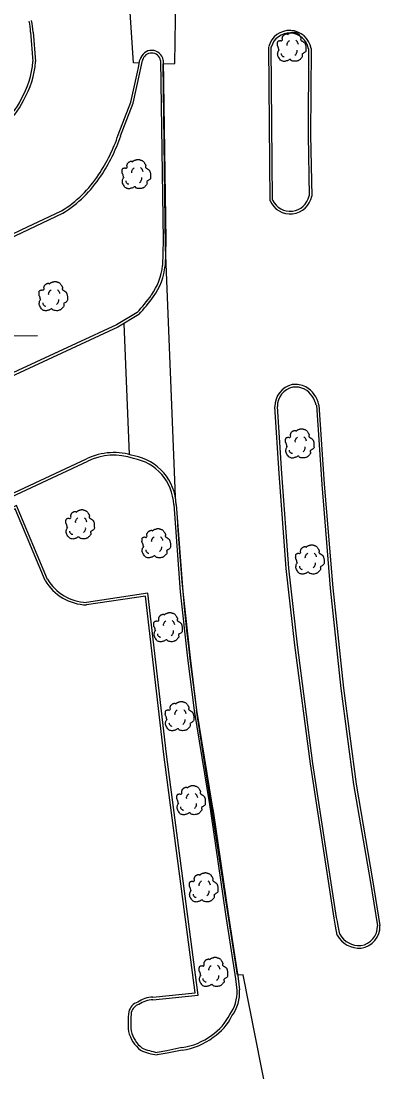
# Model space of a CAD drawing. Extents: x 2145380 to 2157287, y 139568 to 149130.
# Drawn here: x 2151855.9 to 2151939, y 143226.6 to 143470.2 of the extents above; entities that cross this region are included whole.
import ezdxf

# ---------------------------------------------------------------- set-up
doc = ezdxf.new("R2010")
doc.units = 0
for name, color, linetype in [('PR_PREVIOUSLY CONSTRUCTED', 7, 'Continuous'), ('TOPO_Asphalt', 7, 'Continuous'), ('TOPO_Curb Back', 7, 'Continuous'), ('TOPO_Sign', 7, 'Continuous'), ('TOPO_Tree', 7, 'Continuous')]:
    doc.layers.add(name, color=color, linetype=linetype)

# ---------------------------------------------------------------- blocks, each defined once
blk = doc.blocks.new('TREE')
at = {"layer": 'TOPO_Tree'}
for points in [[(-14.1, -0.4), (-14.2, 0.5), (-14.4, 1.4), (-14.6, 2.3), (-14.8, 3.2), (-15.5, 4), (-15.7, 4.9), (-15.8, 5.6), (-15.7, 6.3), (-15.7, 7), (-15.6, 7.9), (-15.7, 8.8), (-15.1, 9.7), (-14.6, 10.4), (-13.8, 10.5), (-13, 10.7), (-12.2, 11), (-11.1, 10), (-10.4, 10.7), (-9.4, 11.7), (-10.3, 13.3), (-9.8, 14.4), (-9.6, 15.1), (-9.3, 15.9), (-8.8, 16.5), (-8.2, 17.3), (-7.5, 17.7), (-6.7, 18.1), (-6.1, 18.4), (-5.6, 18.6), (-5.1, 18.7), (-4.5, 18.7), (-4, 18.5), (-3.5, 18.1)], [(-3.5, 17.6), (-3.1, 18.3), (-2.6, 18.8), (-1.9, 19.2), (-1, 19.7), (-0.2, 20), (0.7, 20.2), (1.6, 20.5), (2.5, 20.8), (3.4, 20.8), (4.1, 20.7), (4.8, 20.5), (5.5, 20.2), (6.4, 19.9), (7.3, 19.7), (8.2, 19.2), (9.4, 18.4), (10, 17.2), (10.8, 16), (11.2, 15.3), (11.6, 14.6), (11.9, 13.9), (12.2, 13.1), (11.4, 12), (11.9, 11.2), (12, 11), (12.2, 10.9), (12.4, 10.7), (12.9, 10.4), (13.5, 10), (14, 9.7), (14.7, 9.2), (15.4, 8.7), (16.1, 8.1), (16.7, 7.5), (16.9, 6.7), (17.1, 6), (17.6, 4.4), (17.7, 2.8), (17.7, 1.2), (17.7, -0.2), (17.8, -2.2), (16.6, -3), (15.5, -3.8), (14.3, -4.6), (13.2, -5.3)], [(13.2, -5.3), (13.3, -5.8), (13.4, -6.3), (13.4, -6.7), (13.8, -8.5), (12.2, -10), (10.8, -11.5), (10, -12.3), (9.1, -12.8), (8.2, -13.1), (6, -13.8), (3.3, -13.6), (1.3, -13.1), (0.5, -12.9), (-0.1, -11.4), (-0.8, -11.5), (-2, -11.6), (-3.3, -12.8), (-4.5, -13.1), (-6.1, -13.5), (-7.8, -14), (-9.3, -13.6), (-11.4, -13.1), (-12.8, -11.4), (-14.1, -9.4), (-15.3, -7.3), (-15.6, -5.1), (-15.1, -3), (-14.9, -1.9), (-13.9, -0.8), (-13.5, 0.1)], [(-4.2, 5.1), (-4.5, 6.1), (-4.3, 7.2), (-3.8, 8.2), (-3.3, 9.3), (-2.7, 10.3), (-1.6, 11)], [(5.9, 11.2), (6.5, 10.7), (7, 10.2), (7.4, 9.5), (7.9, 8.6), (8.3, 7.6), (8.5, 6.6)], [(-11.4, -4.5), (-11.5, -5.4), (-11, -6.3), (-10.1, -7.2), (-9.3, -8), (-8.5, -8.3), (-7.7, -8.1)], [(4.8, -6.3), (5.7, -5.7), (6.3, -4.9), (6.8, -3.9), (7.4, -2.8), (7.6, -1.7), (7.5, -0.6)]]:
    blk.add_open_spline(points, degree=3, dxfattribs=at)

msp = doc.modelspace()

# ---------------------------------------------------------------- linework, layer by layer
at = {"layer": 'PR_PREVIOUSLY CONSTRUCTED'}
for p, q in [((2151891.52, 143460.32), (2151892.52, 143520.22)), ((2151888.83, 143460.28), (2151891.52, 143460.32)), ((2151889.36, 143417.74), (2151888.83, 143460.28)), ((2151891.64, 143359.9), (2151889.36, 143417.74)), ((2151891.85, 143358.09), (2151891.64, 143359.9)), ((2151906.04, 143249.01), (2151896.56, 143310.43))]:
    msp.add_line(p, q, dxfattribs=at)
for points in [[(2151913.55, 143428.52), (2151913.25, 143464.19)], [(2151923.05, 143463.8), (2151922.95, 143443.74), (2151923.21, 143429.58)], [(2151929.14, 143258.26), (2151928.71, 143260.35), (2151928.59, 143261.31), (2151928.38, 143262.21), (2151922.9, 143297.97), (2151919.3, 143325.5), (2151917.31, 143343.25), (2151915.68, 143365.25), (2151914.66, 143380.77)], [(2151924.88, 143381.19), (2151926.13, 143362.79), (2151928.09, 143338.8), (2151930.54, 143315.52), (2151933.5, 143293.29), (2151937.3, 143271.06), (2151939.01, 143260.5)], [(2151914.41, 143213.13), (2151907.36, 143249.05), (2151906.04, 143249.01)]]:
    msp.add_lwpolyline(points, dxfattribs=at)
for centre, radius, start, end in [((2151918.1, 143462.97), 5.02, 9.4953, 164.9908), ((2151918.22, 143430.55), 5.09, 203.5055, 349.0003), ((2151919.94, 143380.77), 5.29, 103.5195, 179.7876), ((2151919.28, 143379.64), 6.3, 65.8407, 95.1722), ((2151918.33, 143379.66), 6.72, 13.1667, 58.3802), ((2152454.07, 143389.6), 563.11, 183.2074, 188.0823), ((2151933.97, 143260.26), 5.05, 277.9011, 2.7286), ((2151934.21, 143261.02), 5.78, 208.5764, 274.43)]:
    msp.add_arc(centre, radius, start, end, dxfattribs=at)
at = {"layer": 'TOPO_Asphalt'}
msp.add_line((2151879.67, 143400.04), (2151880.97, 143369.67), dxfattribs=at)
msp.add_lwpolyline([(2151883.28, 143460.42), (2151881.92, 143460.52), (2151879.05, 143503.81)], dxfattribs=at)
at = {"layer": 'TOPO_Curb Back'}
for points in [[(2151858.11, 143467.56), (2151858.65, 143460.76)], [(2151858.71, 143467.6), (2151859.26, 143460.76)], [(2151913.55, 143428.52), (2151913.25, 143464.19)], [(2151914.15, 143428.65), (2151913.85, 143464.19)], [(2151922.45, 143463.75), (2151922.35, 143443.74), (2151922.61, 143429.64)], [(2151923.05, 143463.8), (2151922.95, 143443.74), (2151923.21, 143429.58)], [(2151878.39, 143443.76), (2151881.32, 143451.34), (2151882.84, 143458.3), (2151883.06, 143459.37), (2151883.44, 143461.17), (2151883.49, 143461.29)], [(2151878.96, 143443.56), (2151881.89, 143451.17), (2151883.43, 143458.18), (2151883.65, 143459.25), (2151884.01, 143460.99), (2151884.06, 143461.1)], [(2151888.22, 143461.06), (2151888.79, 143419.36), (2151888.67, 143413.49)], [(2151888.82, 143461.12), (2151889.39, 143419.36), (2151889.27, 143413.45)], [(2151778.18, 143384.5), (2151801.72, 143396.09), (2151826.54, 143407.72), (2151830.09, 143409.34), (2151833.42, 143410.99), (2151855.9, 143421.74), (2151865.26, 143426.18)], [(2151778.45, 143383.96), (2151801.98, 143395.55), (2151826.79, 143407.18), (2151830.35, 143408.8), (2151833.69, 143410.45), (2151856.16, 143421.19), (2151865.55, 143425.65)], [(2151882.76, 143402.64), (2151878, 143399.73), (2151849.87, 143386.73), (2151815.08, 143370.19), (2151779.06, 143353.57), (2151766.25, 143347.48)], [(2151883.14, 143402.17), (2151878.29, 143399.2), (2151850.12, 143386.18), (2151815.34, 143369.65), (2151779.31, 143353.03), (2151766.49, 143346.93)], [(2151929.14, 143258.26), (2151928.71, 143260.35), (2151928.59, 143261.31), (2151928.38, 143262.21), (2151922.9, 143297.97), (2151919.3, 143325.5), (2151917.31, 143343.25), (2151915.68, 143365.25), (2151914.66, 143380.77)], [(2151929.71, 143258.47), (2151929.31, 143260.45), (2151929.18, 143261.41), (2151928.97, 143262.33), (2151923.49, 143298.05), (2151919.89, 143325.57), (2151917.91, 143343.31), (2151916.27, 143365.29), (2151915.26, 143380.81)], [(2151924.28, 143381.1), (2151925.53, 143362.75), (2151927.5, 143338.74), (2151929.95, 143315.45), (2151932.9, 143293.2), (2151936.71, 143270.96), (2151938.41, 143260.44)], [(2151924.88, 143381.19), (2151926.13, 143362.79), (2151928.09, 143338.8), (2151930.54, 143315.52), (2151933.5, 143293.29), (2151937.3, 143271.06), (2151939.01, 143260.5)], [(2151688.59, 143294.61), (2151697.9, 143297.65), (2151741.09, 143312.01), (2151768.15, 143320.58), (2151871.07, 143368.71)], [(2151688.84, 143294.06), (2151698.08, 143297.08), (2151741.28, 143311.44), (2151768.37, 143320.02), (2151871.33, 143368.17)], [(2151862.01, 143340.75), (2151854.85, 143357.9), (2151801.4, 143332.34), (2151742.62, 143304.43), (2151689.1, 143279.1), (2151627.73, 143217.32), (2151641.36, 143204.12)], [(2151891.25, 143358.07), (2151892.74, 143337.89), (2151894.45, 143322.5), (2151895.96, 143310.34), (2151899.5, 143288.52), (2151899.83, 143286.45), (2151903.25, 143263.13), (2151905.57, 143248.18), (2151905.9, 143245.51)], [(2151891.85, 143358.09), (2151893.34, 143337.94), (2151895.05, 143322.57), (2151896.56, 143310.43), (2151900.09, 143288.62), (2151900.43, 143286.54), (2151903.84, 143263.22), (2151906.16, 143248.26), (2151906.5, 143245.57)], [(2151861.47, 143340.48), (2151854.54, 143357.09), (2151801.66, 143331.8), (2151742.88, 143303.89), (2151689.45, 143278.6), (2151628.59, 143217.33), (2151641.78, 143204.55)], [(2151886.45, 143243.31), (2151896.93, 143244.36), (2151889.56, 143300.2), (2151885.25, 143337.53), (2151871.04, 143335.41)], [(2151886.41, 143243.91), (2151896.25, 143244.9), (2151888.97, 143300.12), (2151884.72, 143336.85), (2151871.07, 143334.81)], [(2151893.12, 143232.22), (2151889.66, 143231.49), (2151887.38, 143231.1)], [(2151893.22, 143231.63), (2151889.77, 143230.9), (2151887.38, 143230.5)]]:
    msp.add_lwpolyline(points, dxfattribs=at)
for centre, radius, start, end in [((2151843.62, 143466.9), 14.51, 2.5995, 13.0328), ((2151843.62, 143466.9), 15.1, 2.6386, 13.0406), ((2151918.1, 143462.97), 5.02, 9.4953, 164.9908), ((2151918.1, 143462.97), 4.42, 10.1393, 164.9907), ((2151886.13, 143460.63), 2.73, 10.1978, 166.1785), ((2151886.13, 143460.63), 2.13, 11.4487, 167.3349), ((2151838.39, 143462.38), 20.33, 329.4202, 355.4382), ((2151838.39, 143462.38), 20.93, 329.5228, 355.5706), ((2151844.02, 143457.17), 12.94, 304.4738, 336.6098), ((2151844.02, 143457.17), 13.54, 304.3583, 336.4485), ((2151842.53, 143455.71), 37.8, 325.9729, 341.57), ((2151842.54, 143455.71), 38.4, 325.9815, 341.5494), ((2151851.29, 143449.11), 26.86, 301.3478, 327.1767), ((2151851.29, 143449.11), 27.46, 301.2826, 327.1633), ((2151918.22, 143430.55), 5.09, 203.5055, 349.0003), ((2151918.22, 143430.55), 4.49, 205.0186, 348.216), ((2151874.58, 143414.97), 14.18, 324.117, 353.9907), ((2151874.58, 143414.97), 14.78, 324.1461, 354.0906), ((2151861.11, 143423.79), 30.27, 315.6643, 325.5217), ((2151861.12, 143423.79), 30.86, 315.5244, 325.5104), ((2151919.94, 143380.77), 5.29, 103.5195, 179.7876), ((2151919.94, 143380.77), 4.69, 104.0512, 179.7897), ((2151919.28, 143379.64), 6.3, 65.8407, 95.1722), ((2151919.28, 143379.64), 5.7, 66.2338, 94.729), ((2151918.33, 143379.66), 6.12, 13.6128, 58.0098), ((2151918.33, 143379.66), 6.72, 13.1667, 58.3802), ((2151877.34, 143355.57), 14.56, 71.0763, 115.5104), ((2151877.34, 143355.57), 13.96, 70.8862, 115.4937), ((2151879.96, 143357.64), 11.29, 2.1923, 80.0962), ((2151879.96, 143357.64), 11.89, 2.1923, 79.8628), ((2151871.46, 143346.43), 11.62, 210.7928, 268.11), ((2151871.46, 143346.43), 11.02, 211.0118, 267.8303), ((2151933.97, 143260.26), 4.45, 278.1358, 2.3024), ((2151933.97, 143260.26), 5.05, 277.9011, 2.7286), ((2151934.21, 143261.02), 5.78, 208.5764, 274.43), ((2151934.21, 143261.02), 5.18, 209.5457, 274.2303), ((2151897.21, 143245.01), 8.71, 323.7322, 3.2898), ((2151897.21, 143245.01), 9.31, 324.0525, 3.4197), ((2151886.59, 143237.56), 6.35, 91.6314, 125.3228), ((2151886.59, 143237.56), 5.75, 91.4226, 126.2625), ((2151900.23, 143238.01), 19.55, 172.7244, 185.9997), ((2151883.9, 143239.75), 3.15, 108.0187, 166.4808), ((2151883.9, 143239.75), 2.55, 106.0197, 165.7795), ((2151900.23, 143238.01), 18.95, 172.8279, 185.8721), ((2151893.15, 143245.36), 12.37, 303.9388, 333.6223), ((2151893.15, 143245.35), 12.97, 304.0293, 333.3943), ((2151888.64, 143237.92), 8.1, 193.9625, 231.313), ((2151888.64, 143237.92), 7.5, 194.2781, 230.7326), ((2151891.35, 143246.29), 14.18, 277.1622, 307.8456), ((2151891.35, 143246.3), 14.78, 277.2619, 307.7644), ((2151889.44, 143244.66), 14.31, 245.8527, 261.7486), ((2151889.44, 143244.66), 13.71, 246.1769, 261.3562)]:
    msp.add_arc(centre, radius, start, end, dxfattribs=at)
at = {"layer": 'TOPO_Sign'}
msp.add_lwpolyline([(2151848.84, 143397.21), (2151859.72, 143397.27)], dxfattribs=at)

# ---------------------------------------------------------------- block references
at = {"layer": 'TOPO_Tree', "xscale": 0.19685000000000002, "yscale": 0.19685000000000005}
for p in [(2151918.36, 143463.53), (2151882.4, 143434.01), (2151863.15, 143405.71), (2151920.25, 143371.58), (2151869.38, 143352.82), (2151887, 143348.44), (2151922.59, 143344.67), (2151889.75, 143328.98), (2151892.4, 143308.36), (2151895.08, 143288.89), (2151897.98, 143268.67), (2151900.25, 143249.07)]:
    msp.add_blockref('TREE', p, dxfattribs=at)

doc.saveas('drawing.dxf')
